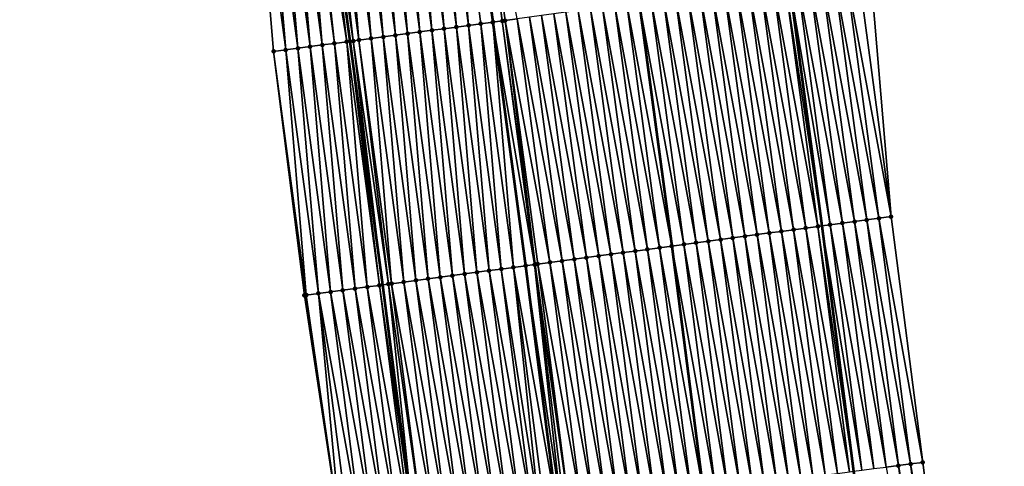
# Model space of a CAD drawing. Header units: feet. Extents: x 2010743 to 2022806, y 818705 to 837694.
# Tile 500 of 531: x 2011207 to 2011287, y 836328 to 836364. Entities that reach past the tile are written whole.
import ezdxf

# ---------------------------------------------------------------- set-up
doc = ezdxf.new("R2010")
doc.units = ezdxf.units.FT
doc.header["$MEASUREMENT"] = 0
for name, color, linetype, lineweight in [('EP_Travel Lane', 172, 'Continuous', 53), ('Road Shots', 141, 'Continuous', 100), ('STRIPING', 60, 'Continuous', 53)]:
    doc.layers.add(name, color=color, linetype=linetype, lineweight=lineweight)
doc.layers.add('I-77-MM17-21_NB-Surface-Border', color=7, linetype='Continuous')
doc.layers.add('I-77-MM17-21_NB-Surface-TIN', color=7, linetype='Continuous')

msp = doc.modelspace()

# ---------------------------------------------------------------- linework, layer by layer
at = {"layer": 'EP_Travel Lane'}
for points in [[(2011247.695, 836525.573, 339.128), (2011250.49, 836505.772, 338.748), (2011253.263, 836485.865, 338.414), (2011256.013, 836466.057, 338.075), (2011258.764, 836446.251, 337.722), (2011261.514, 836426.444, 337.369), (2011264.193, 836406.578, 337.008), (2011266.853, 836386.758, 336.667), (2011269.512, 836366.939, 336.32), (2011272.172, 836347.12, 335.958), (2011274.743, 836327.157, 335.583), (2011277.286, 836307.323, 335.224), (2011279.83, 836287.488, 334.852), (2011282.374, 836267.654, 334.51)], [(2011212.184, 836520.555, 339.378), (2011214.979, 836500.755, 339.002), (2011217.691, 836481.007, 338.655), (2011220.395, 836461.193, 338.331), (2011223.099, 836441.38, 337.984), (2011225.802, 836421.566, 337.647), (2011228.464, 836401.778, 337.288), (2011231.124, 836381.959, 336.935), (2011233.783, 836362.14, 336.568), (2011236.443, 836342.321, 336.208), (2011238.987, 836322.568, 335.839), (2011241.53, 836302.734, 335.476), (2011244.073, 836282.9, 335.111), (2011246.617, 836263.066, 334.746)]]:
    msp.add_polyline3d(points, dxfattribs=at)
at = {"layer": 'I-77-MM17-21_NB-Surface-Border', "color": 3, "linetype": 'Continuous', "lineweight": -3}
for points in [[(2011251.523, 836526.115, 339.043), (2011254.318, 836506.314, 338.677), (2011257.056, 836486.384, 338.328), (2011260.75, 836466.705, 338.003), (2011263.454, 836446.892, 337.663), (2011267.148, 836427.214, 337.295), (2011269.823, 836407.334, 336.984), (2011273.473, 836387.648, 336.612), (2011276.133, 836367.829, 336.221), (2011277.801, 836347.877, 335.853), (2011280.376, 836327.88, 335.513), (2011282.919, 836308.045, 335.201), (2011284.47, 836288.084, 334.795), (2011287.013, 836268.25, 334.442)], [(2011240.838, 836262.328, 334.567), (2011238.577, 836282.198, 334.944), (2011235.928, 836302.019, 335.291), (2011233.063, 836321.812, 335.648), (2011230.073, 836341.47, 335.999), (2011227.569, 836361.31, 336.363), (2011225.9, 836381.261, 336.767), (2011223.24, 836401.08, 337.116), (2011220.58, 836420.856, 337.478), (2011216.884, 836440.535, 337.784), (2011214.267, 836460.36, 338.129), (2011211.789, 836480.204, 338.477), (2011209.3, 836499.957, 338.838), (2011206.916, 836519.815, 339.217)]]:
    msp.add_polyline3d(points, dxfattribs=at)
at = {"layer": 'I-77-MM17-21_NB-Surface-TIN', "color": 128, "linetype": 'Continuous', "lineweight": -3}
for points in [[(2011246.171, 836363.799, 336.72), (2011243.741, 836383.65, 337.065), (2011243.477, 836383.614, 337.067)], [(2011246.171, 836363.799, 336.72), (2011246.401, 836363.83, 336.719), (2011243.741, 836383.65, 337.065)], [(2011246.401, 836363.83, 336.719), (2011247.392, 836363.964, 336.702), (2011243.741, 836383.65, 337.065)], [(2011239.463, 836362.901, 336.646), (2011237.794, 836382.853, 337.009), (2011236.803, 836382.72, 337)], [(2011240.454, 836363.033, 336.657), (2011238.785, 836382.985, 337.018), (2011237.794, 836382.853, 337.009)], [(2011239.463, 836362.901, 336.646), (2011240.454, 836363.033, 336.657), (2011237.794, 836382.853, 337.009)], [(2011241.445, 836363.166, 336.667), (2011239.776, 836383.118, 337.029), (2011238.785, 836382.985, 337.018)], [(2011240.454, 836363.033, 336.657), (2011241.445, 836363.166, 336.667), (2011238.785, 836382.985, 337.018)], [(2011242.436, 836363.299, 336.678), (2011240.768, 836383.251, 337.041), (2011239.776, 836383.118, 337.029)], [(2011241.445, 836363.166, 336.667), (2011242.436, 836363.299, 336.678), (2011239.776, 836383.118, 337.029)], [(2011243.427, 836363.432, 336.692), (2011241.759, 836383.384, 337.057), (2011240.768, 836383.251, 337.041)], [(2011242.436, 836363.299, 336.678), (2011243.427, 836363.432, 336.692), (2011240.768, 836383.251, 337.041)], [(2011245.392, 836363.695, 336.721), (2011242.75, 836383.517, 337.066), (2011241.759, 836383.384, 337.057)], [(2011243.427, 836363.432, 336.692), (2011244.418, 836363.565, 336.709), (2011241.759, 836383.384, 337.057)], [(2011244.418, 836363.565, 336.709), (2011245.392, 836363.695, 336.721), (2011241.759, 836383.384, 337.057)], [(2011243.438, 836383.609, 337.067), (2011242.75, 836383.517, 337.066), (2011245.41, 836363.697, 336.721)], [(2011245.392, 836363.695, 336.721), (2011245.41, 836363.697, 336.721), (2011242.75, 836383.517, 337.066)], [(2011246.171, 836363.799, 336.72), (2011243.477, 836383.614, 337.067), (2011243.438, 836383.609, 337.067)], [(2011246.171, 836363.799, 336.72), (2011243.438, 836383.609, 337.067), (2011245.41, 836363.697, 336.721)], [(2011234.051, 836362.176, 336.572), (2011231.847, 836382.056, 336.942), (2011231.124, 836381.959, 336.935)], [(2011234.507, 836362.237, 336.584), (2011232.838, 836382.188, 336.961), (2011231.847, 836382.056, 336.942)], [(2011234.051, 836362.176, 336.572), (2011234.507, 836362.237, 336.584), (2011231.847, 836382.056, 336.942)], [(2011235.498, 836362.369, 336.603), (2011233.83, 836382.321, 336.976), (2011232.838, 836382.188, 336.961)], [(2011234.507, 836362.237, 336.584), (2011235.498, 836362.369, 336.603), (2011232.838, 836382.188, 336.961)], [(2011236.489, 836362.502, 336.618), (2011234.821, 836382.454, 336.985), (2011233.83, 836382.321, 336.976)], [(2011235.498, 836362.369, 336.603), (2011236.489, 836362.502, 336.618), (2011233.83, 836382.321, 336.976)], [(2011237.48, 836362.635, 336.629), (2011235.812, 836382.587, 336.993), (2011234.821, 836382.454, 336.985)], [(2011236.489, 836362.502, 336.618), (2011237.48, 836362.635, 336.629), (2011234.821, 836382.454, 336.985)], [(2011238.471, 836362.768, 336.638), (2011236.803, 836382.72, 337), (2011235.812, 836382.587, 336.993)], [(2011237.48, 836362.635, 336.629), (2011238.471, 836362.768, 336.638), (2011235.812, 836382.587, 336.993)], [(2011238.471, 836362.768, 336.638), (2011239.463, 836362.901, 336.646), (2011236.803, 836382.72, 337)], [(2011228.56, 836361.442, 336.4), (2011226.891, 836381.393, 336.802), (2011225.9, 836381.261, 336.767)], [(2011228.56, 836361.442, 336.4), (2011225.9, 836381.261, 336.767), (2011227.569, 836361.31, 336.363)], [(2011229.551, 836361.574, 336.436), (2011227.883, 836381.526, 336.841), (2011226.891, 836381.393, 336.802)], [(2011228.56, 836361.442, 336.4), (2011229.551, 836361.574, 336.436), (2011226.891, 836381.393, 336.802)], [(2011230.542, 836361.707, 336.474), (2011228.874, 836381.658, 336.868), (2011227.883, 836381.526, 336.841)], [(2011229.551, 836361.574, 336.436), (2011230.542, 836361.707, 336.474), (2011227.883, 836381.526, 336.841)], [(2011231.533, 836361.839, 336.501), (2011229.865, 836381.791, 336.898), (2011228.874, 836381.658, 336.868)], [(2011230.542, 836361.707, 336.474), (2011231.533, 836361.839, 336.501), (2011228.874, 836381.658, 336.868)], [(2011232.525, 836361.972, 336.529), (2011230.364, 836381.857, 336.927), (2011229.865, 836381.791, 336.898)], [(2011231.533, 836361.839, 336.501), (2011232.525, 836361.972, 336.529), (2011229.865, 836381.791, 336.898)], [(2011233.516, 836362.104, 336.563), (2011230.856, 836381.923, 336.933), (2011230.364, 836381.857, 336.927)], [(2011232.525, 836361.972, 336.529), (2011233.516, 836362.104, 336.563), (2011230.364, 836381.857, 336.927)], [(2011233.516, 836362.104, 336.563), (2011231.124, 836381.959, 336.935), (2011230.856, 836381.923, 336.933)], [(2011234.051, 836362.176, 336.572), (2011231.124, 836381.959, 336.935), (2011233.783, 836362.14, 336.568)], [(2011233.516, 836362.104, 336.563), (2011233.783, 836362.14, 336.568), (2011231.124, 836381.959, 336.935)], [(2011277.801, 836347.877, 335.853), (2011275.142, 836367.696, 336.234), (2011274.151, 836367.563, 336.246)], [(2011277.801, 836347.877, 335.853), (2011276.133, 836367.829, 336.221), (2011275.142, 836367.696, 336.234)], [(2011271.855, 836347.077, 335.965), (2011269.195, 836366.896, 336.323), (2011268.204, 836366.763, 336.345)], [(2011269.195, 836366.896, 336.323), (2011272.172, 836347.12, 335.958), (2011269.512, 836366.939, 336.32)], [(2011271.855, 836347.077, 335.965), (2011272.172, 836347.12, 335.958), (2011269.195, 836366.896, 336.323)], [(2011272.846, 836347.211, 335.943), (2011270.186, 836367.03, 336.312), (2011269.512, 836366.939, 336.32)], [(2011272.846, 836347.211, 335.943), (2011269.512, 836366.939, 336.32), (2011272.172, 836347.12, 335.958)], [(2011273.837, 836347.344, 335.937), (2011271.177, 836367.163, 336.299), (2011270.186, 836367.03, 336.312)], [(2011272.846, 836347.211, 335.943), (2011273.837, 836347.344, 335.937), (2011270.186, 836367.03, 336.312)], [(2011274.828, 836347.477, 335.922), (2011272.169, 836367.296, 336.284), (2011271.177, 836367.163, 336.299)], [(2011273.837, 836347.344, 335.937), (2011274.828, 836347.477, 335.922), (2011271.177, 836367.163, 336.299)], [(2011275.819, 836347.61, 335.9), (2011273.16, 836367.429, 336.262), (2011272.169, 836367.296, 336.284)], [(2011274.828, 836347.477, 335.922), (2011275.819, 836347.61, 335.9), (2011272.169, 836367.296, 336.284)], [(2011276.81, 836347.744, 335.876), (2011274.151, 836367.563, 336.246), (2011273.16, 836367.429, 336.262)], [(2011275.819, 836347.61, 335.9), (2011276.81, 836347.744, 335.876), (2011273.16, 836367.429, 336.262)], [(2011276.81, 836347.744, 335.876), (2011277.801, 836347.877, 335.853), (2011274.151, 836367.563, 336.246)], [(2011265.908, 836346.277, 336.074), (2011263.249, 836366.097, 336.417), (2011262.258, 836365.964, 336.428)], [(2011266.9, 836346.411, 336.058), (2011264.24, 836366.23, 336.403), (2011263.249, 836366.097, 336.417)], [(2011265.908, 836346.277, 336.074), (2011266.9, 836346.411, 336.058), (2011263.249, 836366.097, 336.417)], [(2011267.891, 836346.544, 336.044), (2011265.231, 836366.363, 336.388), (2011264.24, 836366.23, 336.403)], [(2011266.9, 836346.411, 336.058), (2011267.891, 836346.544, 336.044), (2011264.24, 836366.23, 336.403)], [(2011268.882, 836346.677, 336.027), (2011266.222, 836366.496, 336.374), (2011265.231, 836366.363, 336.388)], [(2011267.891, 836346.544, 336.044), (2011268.882, 836346.677, 336.027), (2011265.231, 836366.363, 336.388)], [(2011269.873, 836346.81, 336.012), (2011267.213, 836366.63, 336.36), (2011266.222, 836366.496, 336.374)], [(2011268.882, 836346.677, 336.027), (2011269.873, 836346.81, 336.012), (2011266.222, 836366.496, 336.374)], [(2011270.864, 836346.944, 335.993), (2011268.204, 836366.763, 336.345), (2011267.213, 836366.63, 336.36)], [(2011269.873, 836346.81, 336.012), (2011270.864, 836346.944, 335.993), (2011267.213, 836366.63, 336.36)], [(2011270.864, 836346.944, 335.993), (2011271.855, 836347.077, 335.965), (2011268.204, 836366.763, 336.345)], [(2011256.311, 836365.163, 336.542), (2011259.961, 836345.477, 336.171), (2011257.301, 836365.297, 336.522)], [(2011259.962, 836345.478, 336.171), (2011257.301, 836365.297, 336.522), (2011259.961, 836345.477, 336.171)], [(2011259.962, 836345.478, 336.171), (2011257.302, 836365.297, 336.522), (2011257.301, 836365.297, 336.522)], [(2011260.953, 836345.611, 336.163), (2011258.293, 836365.43, 336.508), (2011257.302, 836365.297, 336.522)], [(2011259.962, 836345.478, 336.171), (2011260.953, 836345.611, 336.163), (2011257.302, 836365.297, 336.522)], [(2011261.944, 836345.744, 336.139), (2011259.285, 836365.564, 336.48), (2011258.293, 836365.43, 336.508)], [(2011260.953, 836345.611, 336.163), (2011261.944, 836345.744, 336.139), (2011258.293, 836365.43, 336.508)], [(2011262.935, 836345.877, 336.122), (2011260.276, 836365.697, 336.463), (2011259.285, 836365.564, 336.48)], [(2011261.944, 836345.744, 336.139), (2011262.935, 836345.877, 336.122), (2011259.285, 836365.564, 336.48)], [(2011263.926, 836346.011, 336.108), (2011261.267, 836365.83, 336.444), (2011260.276, 836365.697, 336.463)], [(2011263.926, 836346.011, 336.108), (2011260.276, 836365.697, 336.463), (2011262.935, 836345.877, 336.122)], [(2011264.917, 836346.144, 336.09), (2011262.258, 836365.964, 336.428), (2011261.267, 836365.83, 336.444)], [(2011263.926, 836346.011, 336.108), (2011264.917, 836346.144, 336.09), (2011261.267, 836365.83, 336.444)], [(2011264.917, 836346.144, 336.09), (2011265.908, 836346.277, 336.074), (2011262.258, 836365.964, 336.428)], [(2011254.016, 836344.678, 336.274), (2011251.356, 836364.497, 336.625), (2011250.365, 836364.364, 336.642)], [(2011255.007, 836344.811, 336.255), (2011252.347, 836364.63, 336.607), (2011251.356, 836364.497, 336.625)], [(2011254.016, 836344.678, 336.274), (2011255.007, 836344.811, 336.255), (2011251.356, 836364.497, 336.625)], [(2011255.998, 836344.944, 336.236), (2011253.338, 836364.764, 336.589), (2011252.347, 836364.63, 336.607)], [(2011255.007, 836344.811, 336.255), (2011255.998, 836344.944, 336.236), (2011252.347, 836364.63, 336.607)], [(2011256.989, 836345.078, 336.218), (2011254.329, 836364.897, 336.572), (2011253.338, 836364.764, 336.589)], [(2011255.998, 836344.944, 336.236), (2011256.989, 836345.078, 336.218), (2011253.338, 836364.764, 336.589)], [(2011257.98, 836345.211, 336.206), (2011255.32, 836365.03, 336.554), (2011254.329, 836364.897, 336.572)], [(2011256.989, 836345.078, 336.218), (2011257.98, 836345.211, 336.206), (2011254.329, 836364.897, 336.572)], [(2011258.971, 836345.344, 336.191), (2011256.311, 836365.163, 336.542), (2011255.32, 836365.03, 336.554)], [(2011257.98, 836345.211, 336.206), (2011258.971, 836345.344, 336.191), (2011255.32, 836365.03, 336.554)], [(2011258.971, 836345.344, 336.191), (2011259.961, 836345.477, 336.171), (2011256.311, 836365.163, 336.542)], [(2011247.078, 836343.745, 336.355), (2011245.392, 836363.695, 336.721), (2011244.418, 836363.565, 336.709)], [(2011245.392, 836363.695, 336.721), (2011248.069, 836343.878, 336.366), (2011245.41, 836363.697, 336.721)], [(2011247.078, 836343.745, 336.355), (2011248.069, 836343.878, 336.366), (2011245.392, 836363.695, 336.721)], [(2011248.801, 836343.976, 336.37), (2011246.171, 836363.799, 336.72), (2011245.41, 836363.697, 336.721)], [(2011248.801, 836343.976, 336.37), (2011245.41, 836363.697, 336.721), (2011248.069, 836343.878, 336.366)], [(2011248.859, 836343.984, 336.37), (2011246.401, 836363.83, 336.719), (2011246.171, 836363.799, 336.72)], [(2011248.801, 836343.976, 336.37), (2011248.859, 836343.984, 336.37), (2011246.171, 836363.799, 336.72)], [(2011250.051, 836344.144, 336.351), (2011247.392, 836363.964, 336.702), (2011246.401, 836363.83, 336.719)], [(2011249.06, 836344.011, 336.368), (2011250.051, 836344.144, 336.351), (2011246.401, 836363.83, 336.719)], [(2011248.859, 836343.984, 336.37), (2011249.06, 836344.011, 336.368), (2011246.401, 836363.83, 336.719)], [(2011251.042, 836344.278, 336.331), (2011248.383, 836364.097, 336.681), (2011247.392, 836363.964, 336.702)], [(2011250.051, 836344.144, 336.351), (2011251.042, 836344.278, 336.331), (2011247.392, 836363.964, 336.702)], [(2011252.033, 836344.411, 336.312), (2011249.374, 836364.23, 336.661), (2011248.383, 836364.097, 336.681)], [(2011251.042, 836344.278, 336.331), (2011252.033, 836344.411, 336.312), (2011248.383, 836364.097, 336.681)], [(2011253.024, 836344.544, 336.292), (2011250.365, 836364.364, 336.642), (2011249.374, 836364.23, 336.661)], [(2011252.033, 836344.411, 336.312), (2011253.024, 836344.544, 336.292), (2011249.374, 836364.23, 336.661)], [(2011253.024, 836344.544, 336.292), (2011254.016, 836344.678, 336.274), (2011250.365, 836364.364, 336.642)], [(2011241.131, 836342.949, 336.281), (2011239.463, 836362.901, 336.646), (2011238.471, 836362.768, 336.638)], [(2011242.122, 836343.081, 336.289), (2011240.454, 836363.033, 336.657), (2011239.463, 836362.901, 336.646)], [(2011241.131, 836342.949, 336.281), (2011242.122, 836343.081, 336.289), (2011239.463, 836362.901, 336.646)], [(2011243.113, 836343.214, 336.3), (2011241.445, 836363.166, 336.667), (2011240.454, 836363.033, 336.657)], [(2011242.122, 836343.081, 336.289), (2011243.113, 836343.214, 336.3), (2011240.454, 836363.033, 336.657)], [(2011244.104, 836343.347, 336.31), (2011242.436, 836363.299, 336.678), (2011241.445, 836363.166, 336.667)], [(2011243.113, 836343.214, 336.3), (2011244.104, 836343.347, 336.31), (2011241.445, 836363.166, 336.667)], [(2011245.096, 836343.48, 336.322), (2011243.427, 836363.432, 336.692), (2011242.436, 836363.299, 336.678)], [(2011244.104, 836343.347, 336.31), (2011245.096, 836343.48, 336.322), (2011242.436, 836363.299, 336.678)], [(2011246.087, 836343.613, 336.336), (2011244.418, 836363.565, 336.709), (2011243.427, 836363.432, 336.692)], [(2011245.096, 836343.48, 336.322), (2011246.087, 836343.613, 336.336), (2011243.427, 836363.432, 336.692)], [(2011246.087, 836343.613, 336.336), (2011247.078, 836343.745, 336.355), (2011244.418, 836363.565, 336.709)], [(2011235.184, 836342.152, 336.18), (2011233.516, 836362.104, 336.563), (2011232.525, 836361.972, 336.529)], [(2011236.175, 836342.285, 336.203), (2011233.783, 836362.14, 336.568), (2011233.516, 836362.104, 336.563)], [(2011235.184, 836342.152, 336.18), (2011236.175, 836342.285, 336.203), (2011233.516, 836362.104, 336.563)], [(2011234.051, 836362.176, 336.572), (2011233.783, 836362.14, 336.568), (2011236.443, 836342.321, 336.208)], [(2011236.175, 836342.285, 336.203), (2011236.443, 836342.321, 336.208), (2011233.783, 836362.14, 336.568)], [(2011236.917, 836342.384, 336.217), (2011234.507, 836362.237, 336.584), (2011234.051, 836362.176, 336.572)], [(2011236.917, 836342.384, 336.217), (2011234.051, 836362.176, 336.572), (2011236.443, 836342.321, 336.208)], [(2011237.166, 836342.418, 336.223), (2011235.498, 836362.369, 336.603), (2011234.507, 836362.237, 336.584)], [(2011236.917, 836342.384, 336.217), (2011237.166, 836342.418, 336.223), (2011234.507, 836362.237, 336.584)], [(2011238.158, 836342.55, 336.245), (2011236.489, 836362.502, 336.618), (2011235.498, 836362.369, 336.603)], [(2011237.166, 836342.418, 336.223), (2011238.158, 836342.55, 336.245), (2011235.498, 836362.369, 336.603)], [(2011239.149, 836342.683, 336.26), (2011237.48, 836362.635, 336.629), (2011236.489, 836362.502, 336.618)], [(2011238.158, 836342.55, 336.245), (2011239.149, 836342.683, 336.26), (2011236.489, 836362.502, 336.618)], [(2011240.14, 836342.816, 336.271), (2011238.471, 836362.768, 336.638), (2011237.48, 836362.635, 336.629)], [(2011239.149, 836342.683, 336.26), (2011240.14, 836342.816, 336.271), (2011237.48, 836362.635, 336.629)], [(2011240.14, 836342.816, 336.271), (2011241.131, 836342.949, 336.281), (2011238.471, 836362.768, 336.638)], [(2011230.228, 836341.49, 336.004), (2011228.56, 836361.442, 336.4), (2011227.569, 836361.31, 336.363)], [(2011230.228, 836341.49, 336.004), (2011227.569, 836361.31, 336.363), (2011230.073, 836341.47, 335.999)], [(2011231.219, 836341.623, 336.041), (2011229.551, 836361.574, 336.436), (2011228.56, 836361.442, 336.4)], [(2011230.228, 836341.49, 336.004), (2011231.219, 836341.623, 336.041), (2011228.56, 836361.442, 336.4)], [(2011232.211, 836341.755, 336.079), (2011230.542, 836361.707, 336.474), (2011229.551, 836361.574, 336.436)], [(2011231.219, 836341.623, 336.041), (2011232.211, 836341.755, 336.079), (2011229.551, 836361.574, 336.436)], [(2011233.202, 836341.887, 336.117), (2011231.533, 836361.839, 336.501), (2011230.542, 836361.707, 336.474)], [(2011232.211, 836341.755, 336.079), (2011233.202, 836341.887, 336.117), (2011230.542, 836361.707, 336.474)], [(2011234.193, 836342.02, 336.145), (2011232.525, 836361.972, 336.529), (2011231.533, 836361.839, 336.501)], [(2011233.202, 836341.887, 336.117), (2011234.193, 836342.02, 336.145), (2011231.533, 836361.839, 336.501)], [(2011234.193, 836342.02, 336.145), (2011235.184, 836342.152, 336.18), (2011232.525, 836361.972, 336.529)], [(2011278.393, 836327.626, 335.543), (2011275.819, 836347.61, 335.9), (2011274.828, 836347.477, 335.922)], [(2011279.385, 836327.753, 335.528), (2011276.81, 836347.744, 335.876), (2011275.819, 836347.61, 335.9)], [(2011278.393, 836327.626, 335.543), (2011279.385, 836327.753, 335.528), (2011275.819, 836347.61, 335.9)], [(2011280.376, 836327.88, 335.513), (2011277.801, 836347.877, 335.853), (2011276.81, 836347.744, 335.876)], [(2011279.385, 836327.753, 335.528), (2011280.376, 836327.88, 335.513), (2011276.81, 836347.744, 335.876)], [(2011272.442, 836326.861, 335.628), (2011269.873, 836346.81, 336.012), (2011268.882, 836346.677, 336.027)], [(2011273.433, 836326.989, 335.611), (2011270.864, 836346.944, 335.993), (2011269.873, 836346.81, 336.012)], [(2011272.442, 836326.861, 335.628), (2011273.433, 836326.989, 335.611), (2011269.873, 836346.81, 336.012)], [(2011274.425, 836327.116, 335.589), (2011271.855, 836347.077, 335.965), (2011270.864, 836346.944, 335.993)], [(2011273.433, 836326.989, 335.611), (2011274.425, 836327.116, 335.589), (2011270.864, 836346.944, 335.993)], [(2011271.855, 836347.077, 335.965), (2011274.743, 836327.157, 335.583), (2011272.172, 836347.12, 335.958)], [(2011274.425, 836327.116, 335.589), (2011274.743, 836327.157, 335.583), (2011271.855, 836347.077, 335.965)], [(2011275.417, 836327.244, 335.573), (2011272.846, 836347.211, 335.943), (2011272.172, 836347.12, 335.958)], [(2011275.417, 836327.244, 335.573), (2011272.172, 836347.12, 335.958), (2011274.743, 836327.157, 335.583)], [(2011276.409, 836327.371, 335.564), (2011273.837, 836347.344, 335.937), (2011272.846, 836347.211, 335.943)], [(2011275.417, 836327.244, 335.573), (2011276.409, 836327.371, 335.564), (2011272.846, 836347.211, 335.943)], [(2011277.401, 836327.498, 335.555), (2011274.828, 836347.477, 335.922), (2011273.837, 836347.344, 335.937)], [(2011276.409, 836327.371, 335.564), (2011277.401, 836327.498, 335.555), (2011273.837, 836347.344, 335.937)], [(2011277.401, 836327.498, 335.555), (2011278.393, 836327.626, 335.543), (2011274.828, 836347.477, 335.922)], [(2011266.491, 836326.097, 335.718), (2011263.926, 836346.011, 336.108), (2011262.935, 836345.877, 336.122)], [(2011267.482, 836326.224, 335.704), (2011264.917, 836346.144, 336.09), (2011263.926, 836346.011, 336.108)], [(2011266.491, 836326.097, 335.718), (2011267.482, 836326.224, 335.704), (2011263.926, 836346.011, 336.108)], [(2011268.474, 836326.351, 335.689), (2011265.908, 836346.277, 336.074), (2011264.917, 836346.144, 336.09)], [(2011267.482, 836326.224, 335.704), (2011268.474, 836326.351, 335.689), (2011264.917, 836346.144, 336.09)], [(2011269.466, 836326.479, 335.675), (2011266.9, 836346.411, 336.058), (2011265.908, 836346.277, 336.074)], [(2011268.474, 836326.351, 335.689), (2011269.466, 836326.479, 335.675), (2011265.908, 836346.277, 336.074)], [(2011270.458, 836326.606, 335.661), (2011267.891, 836346.544, 336.044), (2011266.9, 836346.411, 336.058)], [(2011269.466, 836326.479, 335.675), (2011270.458, 836326.606, 335.661), (2011266.9, 836346.411, 336.058)], [(2011271.45, 836326.734, 335.646), (2011268.882, 836346.677, 336.027), (2011267.891, 836346.544, 336.044)], [(2011270.458, 836326.606, 335.661), (2011271.45, 836326.734, 335.646), (2011267.891, 836346.544, 336.044)], [(2011271.45, 836326.734, 335.646), (2011272.442, 836326.861, 335.628), (2011268.882, 836346.677, 336.027)], [(2011260.54, 836325.331, 335.834), (2011257.98, 836345.211, 336.206), (2011256.989, 836345.078, 336.218)], [(2011261.531, 836325.459, 335.82), (2011258.971, 836345.344, 336.191), (2011257.98, 836345.211, 336.206)], [(2011260.54, 836325.331, 335.834), (2011261.531, 836325.459, 335.82), (2011257.98, 836345.211, 336.206)], [(2011258.971, 836345.344, 336.191), (2011262.523, 836325.586, 335.8), (2011259.961, 836345.477, 336.171)], [(2011261.531, 836325.459, 335.82), (2011262.523, 836325.586, 335.8), (2011258.971, 836345.344, 336.191)], [(2011262.523, 836325.586, 335.8), (2011259.962, 836345.478, 336.171), (2011259.961, 836345.477, 336.171)], [(2011262.523, 836325.586, 335.8), (2011259.961, 836345.477, 336.171), (2011262.523, 836325.586, 335.8)], [(2011263.515, 836325.714, 335.78), (2011260.953, 836345.611, 336.163), (2011259.962, 836345.478, 336.171)], [(2011263.515, 836325.714, 335.78), (2011259.962, 836345.478, 336.171), (2011262.523, 836325.586, 335.8)], [(2011264.507, 836325.841, 335.757), (2011261.944, 836345.744, 336.139), (2011260.953, 836345.611, 336.163)], [(2011263.515, 836325.714, 335.78), (2011264.507, 836325.841, 335.757), (2011260.953, 836345.611, 336.163)], [(2011265.499, 836325.969, 335.737), (2011262.935, 836345.877, 336.122), (2011261.944, 836345.744, 336.139)], [(2011264.507, 836325.841, 335.757), (2011265.499, 836325.969, 335.737), (2011261.944, 836345.744, 336.139)], [(2011265.499, 836325.969, 335.737), (2011266.491, 836326.097, 335.718), (2011262.935, 836345.877, 336.122)], [(2011254.588, 836324.567, 335.943), (2011252.033, 836344.411, 336.312), (2011251.042, 836344.278, 336.331)], [(2011255.58, 836324.694, 335.925), (2011253.024, 836344.544, 336.292), (2011252.033, 836344.411, 336.312)], [(2011254.588, 836324.567, 335.943), (2011255.58, 836324.694, 335.925), (2011252.033, 836344.411, 336.312)], [(2011256.572, 836324.821, 335.908), (2011254.016, 836344.678, 336.274), (2011253.024, 836344.544, 336.292)], [(2011255.58, 836324.694, 335.925), (2011256.572, 836324.821, 335.908), (2011253.024, 836344.544, 336.292)], [(2011257.564, 836324.949, 335.888), (2011255.007, 836344.811, 336.255), (2011254.016, 836344.678, 336.274)], [(2011256.572, 836324.821, 335.908), (2011257.564, 836324.949, 335.888), (2011254.016, 836344.678, 336.274)], [(2011258.556, 836325.077, 335.869), (2011255.998, 836344.944, 336.236), (2011255.007, 836344.811, 336.255)], [(2011257.564, 836324.949, 335.888), (2011258.556, 836325.077, 335.869), (2011255.007, 836344.811, 336.255)], [(2011259.548, 836325.204, 335.852), (2011256.989, 836345.078, 336.218), (2011255.998, 836344.944, 336.236)], [(2011258.556, 836325.077, 335.869), (2011259.548, 836325.204, 335.852), (2011255.998, 836344.944, 336.236)], [(2011259.548, 836325.204, 335.852), (2011260.54, 836325.331, 335.834), (2011256.989, 836345.078, 336.218)], [(2011248.637, 836323.803, 335.965), (2011246.087, 836343.613, 336.336), (2011245.096, 836343.48, 336.322)], [(2011249.171, 836323.871, 335.975), (2011247.078, 836343.745, 336.355), (2011246.087, 836343.613, 336.336)], [(2011248.637, 836323.803, 335.965), (2011249.171, 836323.871, 335.975), (2011246.087, 836343.613, 336.336)], [(2011247.078, 836343.745, 336.355), (2011250.621, 836324.057, 335.995), (2011248.069, 836343.878, 336.366)], [(2011249.629, 836323.93, 335.984), (2011250.621, 836324.057, 335.995), (2011247.078, 836343.745, 336.355)], [(2011249.171, 836323.871, 335.975), (2011249.629, 836323.93, 335.984), (2011247.078, 836343.745, 336.355)], [(2011250.965, 836324.101, 335.996), (2011248.801, 836343.976, 336.37), (2011248.069, 836343.878, 336.366)], [(2011250.965, 836324.101, 335.996), (2011248.069, 836343.878, 336.366), (2011250.621, 836324.057, 335.995)], [(2011251.613, 836324.184, 335.993), (2011248.859, 836343.984, 336.37), (2011248.801, 836343.976, 336.37)], [(2011250.965, 836324.101, 335.996), (2011251.241, 836324.136, 335.995), (2011248.801, 836343.976, 336.37)], [(2011251.241, 836324.136, 335.995), (2011251.613, 836324.184, 335.993), (2011248.801, 836343.976, 336.37)], [(2011251.613, 836324.184, 335.993), (2011249.06, 836344.011, 336.368), (2011248.859, 836343.984, 336.37)], [(2011252.605, 836324.312, 335.979), (2011250.051, 836344.144, 336.351), (2011249.06, 836344.011, 336.368)], [(2011251.613, 836324.184, 335.993), (2011252.605, 836324.312, 335.979), (2011249.06, 836344.011, 336.368)], [(2011253.597, 836324.439, 335.961), (2011251.042, 836344.278, 336.331), (2011250.051, 836344.144, 336.351)], [(2011252.605, 836324.312, 335.979), (2011253.597, 836324.439, 335.961), (2011250.051, 836344.144, 336.351)], [(2011253.597, 836324.439, 335.961), (2011254.588, 836324.567, 335.943), (2011251.042, 836344.278, 336.331)], [(2011242.686, 836323.041, 335.899), (2011240.14, 836342.816, 336.271), (2011239.149, 836342.683, 336.26)], [(2011243.678, 836323.168, 335.908), (2011241.131, 836342.949, 336.281), (2011240.14, 836342.816, 336.271)], [(2011242.686, 836323.041, 335.899), (2011243.678, 836323.168, 335.908), (2011240.14, 836342.816, 336.271)], [(2011244.67, 836323.295, 335.918), (2011242.122, 836343.081, 336.289), (2011241.131, 836342.949, 336.281)], [(2011243.678, 836323.168, 335.908), (2011244.67, 836323.295, 335.918), (2011241.131, 836342.949, 336.281)], [(2011245.662, 836323.422, 335.928), (2011243.113, 836343.214, 336.3), (2011242.122, 836343.081, 336.289)], [(2011244.67, 836323.295, 335.918), (2011245.662, 836323.422, 335.928), (2011242.122, 836343.081, 336.289)], [(2011246.653, 836323.549, 335.938), (2011244.104, 836343.347, 336.31), (2011243.113, 836343.214, 336.3)], [(2011245.662, 836323.422, 335.928), (2011246.653, 836323.549, 335.938), (2011243.113, 836343.214, 336.3)], [(2011247.645, 836323.676, 335.949), (2011245.096, 836343.48, 336.322), (2011244.104, 836343.347, 336.31)], [(2011246.653, 836323.549, 335.938), (2011247.645, 836323.676, 335.949), (2011244.104, 836343.347, 336.31)], [(2011247.645, 836323.676, 335.949), (2011248.637, 836323.803, 335.965), (2011245.096, 836343.48, 336.322)], [(2011236.734, 836322.281, 335.781), (2011234.193, 836342.02, 336.145), (2011233.202, 836341.887, 336.117)], [(2011237.726, 836322.407, 335.813), (2011235.184, 836342.152, 336.18), (2011234.193, 836342.02, 336.145)], [(2011236.734, 836322.281, 335.781), (2011237.726, 836322.407, 335.813), (2011234.193, 836342.02, 336.145)], [(2011238.718, 836322.534, 335.834), (2011236.175, 836342.285, 336.203), (2011235.184, 836342.152, 336.18)], [(2011237.726, 836322.407, 335.813), (2011238.718, 836322.534, 335.834), (2011235.184, 836342.152, 336.18)], [(2011236.175, 836342.285, 336.203), (2011238.987, 836322.568, 335.839), (2011236.443, 836342.321, 336.208)], [(2011238.718, 836322.534, 335.834), (2011238.987, 836322.568, 335.839), (2011236.175, 836342.285, 336.203)], [(2011236.917, 836342.384, 336.217), (2011236.443, 836342.321, 336.208), (2011238.987, 836322.568, 335.839)], [(2011239.71, 836322.661, 335.849), (2011237.166, 836342.418, 336.223), (2011236.917, 836342.384, 336.217)], [(2011239.71, 836322.661, 335.849), (2011236.917, 836342.384, 336.217), (2011238.987, 836322.568, 335.839)], [(2011240.702, 836322.788, 335.872), (2011238.158, 836342.55, 336.245), (2011237.166, 836342.418, 336.223)], [(2011239.71, 836322.661, 335.849), (2011240.702, 836322.788, 335.872), (2011237.166, 836342.418, 336.223)], [(2011241.694, 836322.915, 335.888), (2011239.149, 836342.683, 336.26), (2011238.158, 836342.55, 336.245)], [(2011240.702, 836322.788, 335.872), (2011241.694, 836322.915, 335.888), (2011238.158, 836342.55, 336.245)], [(2011241.694, 836322.915, 335.888), (2011242.686, 836323.041, 335.899), (2011239.149, 836342.683, 336.26)], [(2011233.063, 836321.812, 335.648), (2011230.228, 836341.49, 336.004), (2011230.073, 836341.47, 335.999)], [(2011233.063, 836321.812, 335.648), (2011231.219, 836341.623, 336.041), (2011230.228, 836341.49, 336.004)], [(2011234.75, 836322.028, 335.709), (2011232.211, 836341.755, 336.079), (2011231.219, 836341.623, 336.041)], [(2011233.758, 836321.901, 335.674), (2011231.219, 836341.623, 336.041), (2011233.063, 836321.812, 335.648)], [(2011233.758, 836321.901, 335.674), (2011234.75, 836322.028, 335.709), (2011231.219, 836341.623, 336.041)], [(2011235.742, 836322.154, 335.746), (2011233.202, 836341.887, 336.117), (2011232.211, 836341.755, 336.079)], [(2011234.75, 836322.028, 335.709), (2011235.742, 836322.154, 335.746), (2011232.211, 836341.755, 336.079)], [(2011235.742, 836322.154, 335.746), (2011236.734, 836322.281, 335.781), (2011233.202, 836341.887, 336.117)], [(2011280.936, 836307.79, 335.222), (2011278.393, 836327.626, 335.543), (2011277.401, 836327.498, 335.555)], [(2011281.927, 836307.918, 335.214), (2011279.385, 836327.753, 335.528), (2011278.393, 836327.626, 335.543)], [(2011280.936, 836307.79, 335.222), (2011281.927, 836307.918, 335.214), (2011278.393, 836327.626, 335.543)], [(2011282.919, 836308.045, 335.201), (2011280.376, 836327.88, 335.513), (2011279.385, 836327.753, 335.528)], [(2011281.927, 836307.918, 335.214), (2011282.919, 836308.045, 335.201), (2011279.385, 836327.753, 335.528)]]:
    msp.add_3dface(points, dxfattribs=at)
at = {"layer": 'Road Shots', "lineweight": 100}
for p in [(2011245.392, 836363.695, 336.721), (2011245.409, 836363.697, 336.721), (2011246.171, 836363.799, 336.72), (2011246.401, 836363.83, 336.719), (2011239.463, 836362.901, 336.646), (2011240.454, 836363.033, 336.657), (2011241.445, 836363.166, 336.667), (2011242.436, 836363.299, 336.678), (2011243.427, 836363.432, 336.692), (2011244.418, 836363.565, 336.709), (2011233.516, 836362.104, 336.563), (2011234.051, 836362.176, 336.572), (2011234.507, 836362.237, 336.584), (2011235.498, 836362.369, 336.603), (2011236.489, 836362.502, 336.618), (2011237.48, 836362.635, 336.629), (2011238.471, 836362.768, 336.638), (2011227.569, 836361.31, 336.363), (2011228.56, 836361.442, 336.4), (2011229.551, 836361.574, 336.436), (2011230.542, 836361.707, 336.474), (2011231.533, 836361.839, 336.501), (2011232.525, 836361.972, 336.529), (2011275.819, 836347.61, 335.9), (2011276.81, 836347.744, 335.876), (2011277.801, 836347.877, 335.853), (2011269.873, 836346.81, 336.012), (2011270.864, 836346.944, 335.993), (2011271.855, 836347.077, 335.965), (2011272.846, 836347.211, 335.943), (2011273.837, 836347.344, 335.937), (2011274.828, 836347.477, 335.922), (2011263.926, 836346.011, 336.108), (2011264.917, 836346.144, 336.09), (2011265.908, 836346.277, 336.074), (2011266.9, 836346.411, 336.058), (2011267.891, 836346.544, 336.044), (2011268.882, 836346.677, 336.027), (2011257.98, 836345.211, 336.206), (2011258.971, 836345.344, 336.191), (2011259.962, 836345.478, 336.171), (2011260.953, 836345.611, 336.163), (2011261.944, 836345.744, 336.139), (2011262.935, 836345.877, 336.122), (2011252.033, 836344.411, 336.312), (2011253.024, 836344.544, 336.292), (2011254.016, 836344.678, 336.274), (2011255.007, 836344.811, 336.255), (2011255.998, 836344.944, 336.236), (2011256.989, 836345.078, 336.218), (2011246.087, 836343.613, 336.336), (2011247.078, 836343.745, 336.355), (2011248.069, 836343.878, 336.366), (2011248.801, 836343.976, 336.37), (2011248.859, 836343.984, 336.37), (2011249.06, 836344.011, 336.368), (2011250.051, 836344.144, 336.351), (2011251.042, 836344.278, 336.331), (2011240.14, 836342.816, 336.271), (2011241.131, 836342.949, 336.281), (2011242.122, 836343.081, 336.289), (2011243.113, 836343.214, 336.3), (2011244.104, 836343.347, 336.31), (2011245.096, 836343.48, 336.322), (2011234.193, 836342.02, 336.145), (2011235.184, 836342.152, 336.18), (2011236.175, 836342.285, 336.203), (2011236.917, 836342.384, 336.217), (2011237.166, 836342.418, 336.223), (2011238.158, 836342.55, 336.245), (2011239.149, 836342.683, 336.26), (2011230.073, 836341.47, 335.999), (2011230.228, 836341.49, 336.004), (2011231.219, 836341.623, 336.041), (2011232.211, 836341.755, 336.079), (2011233.202, 836341.887, 336.117), (2011278.393, 836327.626, 335.543), (2011279.385, 836327.753, 335.528), (2011280.376, 836327.88, 335.513)]:
    msp.add_point(p, dxfattribs=at)
at = {"layer": 'STRIPING'}
for points in [[(2011235.684, 836523.874, 339.304), (2011238.479, 836504.073, 338.953), (2011241.206, 836484.216, 338.601), (2011243.908, 836464.402, 338.283), (2011246.611, 836444.589, 337.941), (2011249.313, 836424.775, 337.581), (2011251.982, 836404.935, 337.218), (2011254.642, 836385.116, 336.854), (2011257.301, 836365.297, 336.522), (2011259.961, 836345.477, 336.171), (2011262.523, 836325.586, 335.8), (2011265.066, 836305.752, 335.431), (2011267.61, 836285.918, 335.068), (2011270.153, 836266.084, 334.704)], [(2011223.799, 836522.193, 339.495), (2011226.594, 836502.392, 339.128), (2011229.314, 836482.591, 338.787), (2011232.018, 836462.777, 338.465), (2011234.721, 836442.963, 338.13), (2011237.425, 836423.15, 337.785), (2011240.09, 836403.336, 337.421), (2011242.75, 836383.517, 337.066), (2011245.41, 836363.697, 336.721), (2011248.069, 836343.878, 336.366), (2011250.621, 836324.057, 335.995), (2011253.164, 836304.223, 335.625), (2011255.707, 836284.388, 335.263), (2011258.249, 836264.554, 334.897)]]:
    msp.add_polyline3d(points, dxfattribs=at)

doc.saveas('drawing.dxf')
